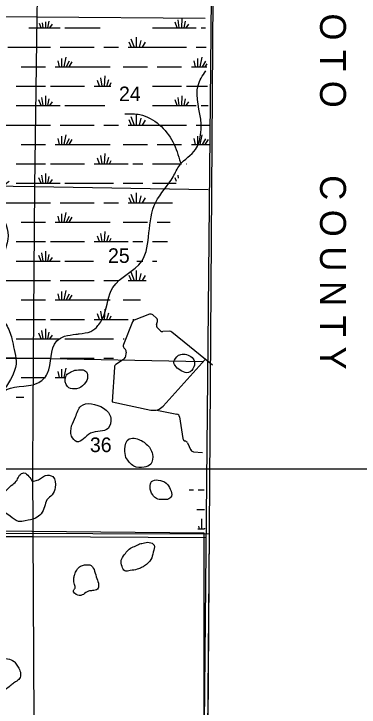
# Model space of a CAD drawing. Extents: x 408847 to 817539, y 923858 to 1151780.
# Drawn here: x 631568 to 642219, y 1007384 to 1028791 of the extents above; entities that cross this region are included whole.
import ezdxf

# ---------------------------------------------------------------- set-up
doc = ezdxf.new("R2010")
doc.units = 0
for name, color, linetype in [('Adjacent County and State Text', 7, 'Continuous'), ('Cities Incorporated Linear Boundaries', 7, 'Continuous'), ('County Boundary', 7, 'Continuous'), ('Lakes and Ponds', 7, 'Continuous'), ('Level 2', 7, 'Continuous'), ('Level 43', 7, 'Continuous'), ('Narrow River Creek and Branch and Slough', 7, 'Continuous'), ('Quad Borders', 7, 'Continuous'), ('Section Lines', 7, 'Continuous'), ('Swamps', 7, 'Continuous')]:
    doc.layers.add(name, color=color, linetype=linetype)

msp = doc.modelspace()

# ---------------------------------------------------------------- linework, layer by layer
at = {"layer": 'Cities Incorporated Linear Boundaries'}
for p, q in [((637441, 1012760), (573420, 1013321)), ((637436, 1005786), (637441, 1012760))]:
    msp.add_line(p, q, dxfattribs=at)
msp.add_lwpolyline([(605246, 1012826), (637589, 1012739), (637461, 996763)], dxfattribs=at)
at = {"layer": 'County Boundary'}
msp.add_line((637821, 1047780), (637388, 980964), dxfattribs=at)
at = {"layer": 'Lakes and Ponds'}
for points in [[(636649, 1018256), (636504, 1018050), (636746, 1017761), (636956, 1017718), (637120, 1017888), (637119, 1018105), (636801, 1018282), (636649, 1018256)], [(633448, 1017787), (633167, 1017595), (633224, 1017282), (633434, 1017210), (633835, 1017534), (633808, 1017736), (633448, 1017787)], [(633351, 1016068), (633342, 1015754), (633511, 1015581), (633934, 1015839), (634475, 1015992), (634560, 1016308), (634335, 1016613), (633637, 1016679), (633469, 1016346), (633351, 1016068)], [(635027, 1015093), (635274, 1014826), (635586, 1014792), (635789, 1014889), (635844, 1015194), (635654, 1015509), (635329, 1015676), (635128, 1015668), (634993, 1015350), (635027, 1015093)], [(632137, 1014358), (632033, 1014510), (631879, 1014617), (631745, 1014543), (631665, 1014395), (631531, 1014261), (631370, 1014115), (631240, 1013951), (631176, 1013803), (631209, 1013571), (631289, 1013408), (631455, 1013282), (631707, 1013119), (631921, 1013139), (632239, 1013220), (632405, 1013358), (632514, 1013570), (632590, 1013786), (632747, 1013938), (632845, 1014168), (632766, 1014501), (632545, 1014535), (632423, 1014470), (632289, 1014392), (632137, 1014358)], [(636206, 1013796), (636310, 1013798), (636432, 1013899), (636393, 1014110), (636267, 1014300), (636023, 1014397), (635813, 1014347), (635771, 1014187), (635852, 1013937), (635970, 1013822), (636130, 1013796), (636206, 1013796)], [(635598, 1011746), (635797, 1011946), (635867, 1012168), (635894, 1012387), (635744, 1012473), (635554, 1012449), (635411, 1012409), (635333, 1012364), (635251, 1012332), (635089, 1012232), (634981, 1012094), (634882, 1011920), (634906, 1011724), (634990, 1011593), (635160, 1011599), (635376, 1011641), (635508, 1011696), (635598, 1011746)], [(633417, 1011376), (633421, 1011258), (633440, 1011172), (633454, 1011057), (633408, 1010985), (633540, 1010843), (633712, 1010867), (633868, 1010965), (633994, 1010982), (634145, 1011032), (634183, 1011168), (634129, 1011355), (634059, 1011581), (633954, 1011753), (633742, 1011774), (633627, 1011736), (633507, 1011616), (633447, 1011484), (633417, 1011376)], [(631482, 1008065), (631585, 1008147), (631719, 1008239), (631777, 1008375), (631737, 1008549), (631663, 1008682), (631574, 1008798), (631376, 1008875), (631124, 1008901), (630985, 1008889), (630921, 1008771), (630899, 1008557), (630885, 1008349), (630758, 1008273), (630608, 1008227), (630456, 1008103), (630376, 1007927), (630465, 1007735), (630497, 1007701), (630585, 1007638), (630823, 1007600), (630955, 1007676), (631114, 1007774), (631268, 1007898), (631424, 1008013), (631482, 1008065)]]:
    msp.add_spline(points, degree=3, dxfattribs=at)
at = {"layer": 'Level 2'}
msp.add_line((637700, 1033924), (637344, 996720), dxfattribs=at)
at = {"layer": 'Narrow River Creek and Branch and Slough'}
for p, q in [((635754, 1019514), (635284, 1019334)), ((635970, 1019396), (635855, 1019496)), ((635227, 1019277), (634951, 1018580)), ((635969, 1019201), (635999, 1019289)), ((636093, 1019007), (635997, 1019095)), ((636370, 1018989), (636165, 1018981)), ((637699, 1017947), (636437, 1018967)), ((634965, 1018482), (635011, 1018423)), ((635029, 1018343), (634998, 1018184)), ((634955, 1018120), (634715, 1017962)), ((636175, 1016681), (637471, 1018114)), ((634670, 1017885), (634603, 1016811)), ((634603, 1016811), (635795, 1016558)), ((635980, 1016552), (636600, 1016430)), ((636680, 1016347), (636780, 1015684)), ((636852, 1015602), (636857, 1015601)), ((636921, 1015548), (637029, 1015324)), ((637112, 1015268), (637389, 1015249))]:
    msp.add_line(p, q, dxfattribs=at)
for centre, radius, start, end in [((635790, 1019421), 100, 48.8262, 110.9727), ((635904, 1019321), 100, 341.4248, 48.826), ((635320, 1019241), 100, 110.9727, 158.4389), ((636064, 1019169), 100, 161.4247, 227.4597), ((636161, 1019081), 100, 227.4598, 272.4134), ((636374, 1018889), 100, 51.0564, 92.4135), ((635044, 1018543), 100, 158.4388, 217.4715), ((634931, 1018362), 100, 348.7193, 37.4715), ((634900, 1018203), 100, 303.2599, 348.7195), ((634770, 1017879), 100, 123.26, 176.4713), ((635878, 1016950), 400, 258.0271, 317.859), ((636581, 1016332), 100, 8.5388, 78.8888), ((636879, 1015698), 100, 188.5388, 254.8781), ((636831, 1015504), 100, 25.8009, 74.8781), ((637119, 1015368), 100, 205.8009, 266.1205)]:
    msp.add_arc(centre, radius, start, end, dxfattribs=at)
for points in [[(627983, 1014730), (628056, 1014776), (629754, 1015400), (630434, 1015741), (630783, 1016167), (631043, 1016752), (631244, 1017120), (632290, 1017386), (632597, 1017678), (632892, 1018693), (633132, 1018837), (633483, 1018897), (633585, 1018913), (633947, 1018988), (634162, 1019164), (634351, 1019494), (634626, 1020345), (635513, 1021159), (635735, 1022028), (635946, 1022977), (636483, 1023764), (636686, 1024124), (637176, 1024604), (637329, 1025050), (637346, 1025389), (637251, 1026583), (637487, 1027030)], [(634994, 1025704), (635456, 1025679), (636053, 1025369), (636476, 1024836), (636704, 1024206)], [(631423, 1023621), (631168, 1023367), (631073, 1023046), (631365, 1022154), (630850, 1020378), (630854, 1019827), (631326, 1019197), (631505, 1018758), (631576, 1018425), (631524, 1017614), (631258, 1017090), (631260, 1017092)]]:
    msp.add_spline(points, degree=3, dxfattribs=at)
at = {"layer": 'Quad Borders'}
msp.add_line((615571, 1014751), (656229, 1014731), dxfattribs=at)
at = {"layer": 'Section Lines'}
for p, q in [((632350, 1033950), (632279, 1028702)), ((632140, 1014744), (632180, 1006955)), ((626841, 1012678), (632151, 1012652)), ((632151, 1012652), (637492, 1012627))]:
    msp.add_line(p, q, dxfattribs=at)
for points in [[(626960, 1028747), (632279, 1028702)], [(632279, 1028702), (632208, 1023456)], [(632279, 1028702), (637466, 1028658)], [(626904, 1023543), (632208, 1023456)], [(632207, 1023456), (632166, 1018160)], [(632207, 1023456), (637566, 1023368)], [(626873, 1018260), (632166, 1018160)], [(632166, 1018160), (632140, 1014744)], [(632166, 1018160), (637401, 1018062)]]:
    msp.add_lwpolyline(points, dxfattribs=at)
at = {"layer": 'Swamps'}
for p, q in [((636671, 1028359), (636632, 1028612)), ((636749, 1028359), (636755, 1028663)), ((632679, 1028359), (632762, 1028472)), ((636609, 1028360), (636543, 1028533)), ((636817, 1028359), (636859, 1028565)), ((636879, 1028359), (636962, 1028472)), ((632243, 1028359), (632993, 1028359)), ((635843, 1028359), (636443, 1028359)), ((636443, 1028359), (637193, 1028359)), ((635173, 1028022), (635276, 1027759)), ((635342, 1028070), (635342, 1027759)), ((635487, 1027973), (635433, 1027759)), ((632243, 1027759), (632693, 1027759)), ((632993, 1027759), (634043, 1027759)), ((634343, 1027759), (634793, 1027759)), ((635093, 1027759), (636443, 1027759)), ((635112, 1027925), (635183, 1027759)), ((635620, 1027913), (635530, 1027759)), ((636443, 1027759), (636893, 1027759)), ((632925, 1027345), (632963, 1027159)), ((633034, 1027418), (633034, 1027159)), ((633167, 1027454), (633108, 1027159)), ((633276, 1027333), (633182, 1027158)), ((637125, 1027345), (637163, 1027159)), ((637234, 1027418), (637234, 1027159)), ((637367, 1027454), (637308, 1027159)), ((637476, 1027333), (637382, 1027158)), ((631793, 1027159), (632243, 1027159)), ((632243, 1027159), (632543, 1027159)), ((632843, 1027159), (634543, 1027159)), ((633360, 1027309), (633261, 1027160)), ((634943, 1027159), (635693, 1027159)), ((635993, 1027159), (636443, 1027159)), ((636443, 1027159), (636743, 1027159)), ((634209, 1026559), (634143, 1026731)), ((634294, 1026559), (634247, 1026814)), ((634365, 1026559), (634382, 1026875)), ((634441, 1026559), (634500, 1026763)), ((631643, 1026559), (632243, 1026559)), ((632243, 1026559), (632543, 1026559)), ((632693, 1026559), (633743, 1026559)), ((634043, 1026559), (634555, 1026559)), ((634518, 1026559), (634567, 1026668)), ((635843, 1026559), (636443, 1026559)), ((636443, 1026559), (636743, 1026559)), ((632549, 1025959), (632555, 1026263)), ((636749, 1025959), (636755, 1026263)), ((632409, 1025960), (632343, 1026133)), ((632471, 1025959), (632432, 1026212)), ((632616, 1025959), (632659, 1026165)), ((632679, 1025959), (632762, 1026072)), ((636609, 1025960), (636543, 1026133)), ((636671, 1025959), (636632, 1026212)), ((636817, 1025959), (636859, 1026165)), ((636879, 1025959), (636962, 1026072)), ((631643, 1025959), (632243, 1025959)), ((632243, 1025959), (632993, 1025959)), ((633143, 1025959), (634379, 1025959)), ((635843, 1025959), (636443, 1025959)), ((636443, 1025959), (637193, 1025959)), ((635173, 1025622), (635276, 1025359)), ((635342, 1025670), (635342, 1025359)), ((635112, 1025525), (635183, 1025359)), ((635487, 1025573), (635433, 1025359)), ((635620, 1025513), (635530, 1025359)), ((630893, 1025359), (632243, 1025359)), ((632243, 1025359), (632693, 1025359)), ((632993, 1025359), (634043, 1025359)), ((634343, 1025359), (634793, 1025359)), ((635093, 1025359), (636443, 1025359)), ((636443, 1025359), (636893, 1025359)), ((633034, 1025018), (633034, 1024759)), ((633167, 1025054), (633108, 1024759)), ((637234, 1025018), (637234, 1024759)), ((637367, 1025054), (637308, 1024759)), ((631793, 1024759), (632243, 1024759)), ((632243, 1024759), (632543, 1024759)), ((632843, 1024759), (634543, 1024759)), ((632925, 1024945), (632963, 1024759)), ((633276, 1024933), (633182, 1024758)), ((633360, 1024909), (633261, 1024760)), ((634943, 1024759), (635693, 1024759)), ((635993, 1024759), (636443, 1024759)), ((636443, 1024759), (636743, 1024759)), ((637125, 1024945), (637163, 1024759)), ((637476, 1024933), (637382, 1024758)), ((637560, 1024909), (637461, 1024760)), ((634209, 1024159), (634143, 1024331)), ((634294, 1024159), (634247, 1024414)), ((634365, 1024159), (634382, 1024475)), ((634441, 1024159), (634500, 1024363)), ((631643, 1024159), (632243, 1024159)), ((632243, 1024159), (632543, 1024159)), ((632693, 1024159), (633743, 1024159)), ((634043, 1024159), (635093, 1024159)), ((634518, 1024159), (634567, 1024268)), ((635243, 1024159), (635543, 1024159)), ((635843, 1024159), (636443, 1024159)), ((636443, 1024159), (636743, 1024159)), ((632409, 1023560), (632343, 1023733)), ((632471, 1023559), (632432, 1023812)), ((632549, 1023559), (632555, 1023863)), ((632616, 1023559), (632659, 1023765)), ((631643, 1023559), (632243, 1023559)), ((632243, 1023559), (632993, 1023559)), ((632679, 1023559), (632762, 1023672)), ((633143, 1023559), (634643, 1023559)), ((634943, 1023559), (635543, 1023559)), ((635843, 1023559), (636443, 1023559)), ((635342, 1023270), (635342, 1022959)), ((635112, 1023125), (635183, 1022959)), ((635173, 1023222), (635276, 1022959)), ((635487, 1023173), (635433, 1022959)), ((635620, 1023113), (635530, 1022959)), ((630893, 1022959), (632243, 1022959)), ((632243, 1022959), (632693, 1022959)), ((632993, 1022959), (634043, 1022959)), ((634343, 1022959), (634793, 1022959)), ((635093, 1022959), (636443, 1022959)), ((633034, 1022618), (633034, 1022359)), ((633167, 1022654), (633108, 1022359)), ((632925, 1022545), (632963, 1022359)), ((633276, 1022533), (633182, 1022358)), ((633360, 1022509), (633261, 1022360)), ((631793, 1022359), (632243, 1022359)), ((632243, 1022359), (632543, 1022359)), ((632843, 1022359), (634543, 1022359)), ((634943, 1022359), (635693, 1022359)), ((634294, 1021759), (634247, 1022014)), ((634365, 1021759), (634382, 1022075)), ((634441, 1021759), (634500, 1021963)), ((631643, 1021759), (632243, 1021759)), ((632243, 1021759), (632543, 1021759)), ((632693, 1021759), (633743, 1021759)), ((634043, 1021759), (635093, 1021759)), ((634209, 1021759), (634143, 1021931)), ((634518, 1021759), (634567, 1021868)), ((635243, 1021759), (635543, 1021759)), ((632409, 1021160), (632343, 1021333)), ((632471, 1021159), (632432, 1021412)), ((632549, 1021159), (632555, 1021463)), ((632616, 1021159), (632659, 1021365)), ((631643, 1021159), (632243, 1021159)), ((632243, 1021159), (632993, 1021159)), ((632679, 1021159), (632762, 1021272)), ((633143, 1021159), (634026, 1021159)), ((635361, 1021159), (635543, 1021159)), ((635112, 1020725), (635183, 1020559)), ((635173, 1020822), (635276, 1020559)), ((635342, 1020870), (635342, 1020559)), ((635487, 1020773), (635433, 1020559)), ((635620, 1020713), (635530, 1020559)), ((630893, 1020559), (632243, 1020559)), ((632243, 1020559), (632693, 1020559)), ((632993, 1020559), (634043, 1020559)), ((634343, 1020559), (634793, 1020559)), ((633167, 1020254), (633108, 1019959)), ((632925, 1020145), (632963, 1019959)), ((633034, 1020218), (633034, 1019959)), ((633276, 1020133), (633182, 1019958)), ((633360, 1020109), (633261, 1019960)), ((631793, 1019959), (632243, 1019959)), ((632243, 1019959), (632543, 1019959)), ((632843, 1019959), (634543, 1019959)), ((634294, 1019359), (634247, 1019614)), ((634365, 1019359), (634382, 1019675)), ((634209, 1019359), (634143, 1019531)), ((634441, 1019359), (634500, 1019563)), ((634518, 1019359), (634567, 1019468)), ((631643, 1019359), (632243, 1019359)), ((632243, 1019359), (632543, 1019359)), ((632693, 1019359), (633743, 1019359)), ((634043, 1019359), (635093, 1019359)), ((632471, 1018759), (632432, 1019012)), ((632549, 1018759), (632555, 1019063)), ((632616, 1018759), (632659, 1018965)), ((631643, 1018759), (632243, 1018759)), ((632243, 1018759), (632993, 1018759)), ((632409, 1018760), (632343, 1018933)), ((632679, 1018759), (632762, 1018872)), ((633143, 1018759), (634643, 1018759)), ((630893, 1018159), (632243, 1018159)), ((632243, 1018159), (632693, 1018159)), ((632993, 1018159), (634043, 1018159)), ((632925, 1017745), (632963, 1017559)), ((633034, 1017818), (633034, 1017559)), ((633167, 1017854), (633108, 1017559)), ((631793, 1017559), (632243, 1017559)), ((632243, 1017559), (632543, 1017559)), ((637355, 1013203), (637355, 1012892))]:
    msp.add_line(p, q, dxfattribs=at)
for points in [[(632409, 1028360), (632358, 1028494)], [(632471, 1028359), (632447, 1028516)], [(632549, 1028359), (632553, 1028543)], [(632616, 1028359), (632659, 1028565)], [(632026, 1028359), (632243, 1028359)], [(633143, 1028359), (634232, 1028359)], [(637343, 1028359), (637480, 1028359)], [(631386, 1027759), (632243, 1027759)], [(637193, 1027759), (637502, 1027759)], [(637043, 1027159), (637523, 1027159)], [(637520, 1027248), (637461, 1027160)], [(636893, 1026559), (637545, 1026559)], [(637343, 1025959), (637566, 1025959)], [(637193, 1025359), (637588, 1025359)], [(637043, 1024759), (637609, 1024759)], [(636893, 1024159), (636906, 1024159)], [(636586, 1023619), (636543, 1023733)], [(636646, 1023720), (636632, 1023812)], [(636443, 1023559), (636570, 1023559)], [(636443, 1022959), (636465, 1022959)], [(635993, 1022359), (636388, 1022359)], [(635843, 1021759), (636311, 1021759)], [(635843, 1021159), (635979, 1021159)], [(635093, 1020559), (635646, 1020559)], [(634943, 1019959), (635471, 1019959)], [(635243, 1019359), (635280, 1019359)], [(634943, 1018759), (634970, 1018759)], [(634343, 1018159), (634644, 1018159)], [(632843, 1017559), (633127, 1017559)], [(631643, 1016959), (631880, 1016959)], [(636977, 1014092), (637106, 1014092)], [(637256, 1014092), (637442, 1014092)], [(637208, 1013492), (637446, 1013492)], [(637242, 1012892), (637450, 1012892)], [(637259, 1012968), (637289, 1012892)], [(637450, 1012906), (637446, 1012892)]]:
    msp.add_lwpolyline(points, dxfattribs=at)

# ---------------------------------------------------------------- texts
at = {"layer": 'Adjacent County and State Text'}
msp.add_text('D E S O T O       C O U N T Y ', height=800, rotation=270, dxfattribs=at).set_placement((641014, 1031895))
at = {"layer": 'Level 43'}
for s, p in [('24', (634811, 1026096)), ('25', (634472, 1021102)), ('36', (633914, 1015260))]:
    msp.add_text(s, height=450, rotation=359.9999, dxfattribs=at).set_placement(p)

doc.saveas('drawing.dxf')
